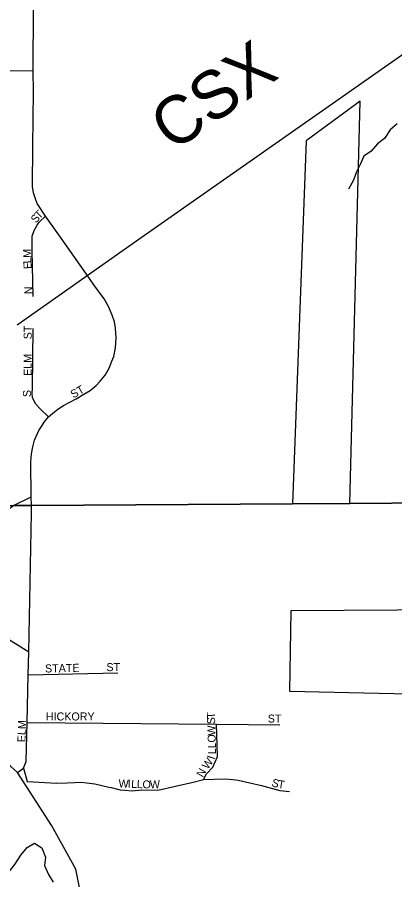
# Model space of a CAD drawing. Extents: x 1857828 to 2277390, y 930619 to 1324581.
# Drawn here: x 2091813 to 2094171, y 1190967 to 1196352 of the extents above; entities that cross this region are included whole.
import ezdxf

# ---------------------------------------------------------------- set-up
doc = ezdxf.new("R2010")
doc.units = 0
for name, color, linetype in [('GM_X_City_Street', 7, 'Continuous'), ('GM_X_City_Street_Text', 7, 'Continuous'), ('GM_X_Corporation', 7, 'Continuous'), ('GM_X_Minor_River', 7, 'Continuous'), ('GM_X_Rail_Line', 7, 'Continuous'), ('GM_X_Rail_Line_Text', 7, 'Continuous'), ('GM_X_State_Route', 7, 'Continuous'), ('GM_X_Township', 7, 'Continuous')]:
    doc.layers.add(name, color=color, linetype=linetype)

msp = doc.modelspace()

# ---------------------------------------------------------------- linework, layer by layer
at = {"layer": 'GM_X_City_Street'}
for points in [[(2091910.9, 1195547.8), (2091915.1, 1195889.3), (2091912.6, 1196016.9), (2091915.8, 1196803.5)], [(2088380.1, 1196032.2), (2088412.1, 1196032.9), (2091912.6, 1196016.9)], [(2091899.1, 1193358.5), (2091897.8, 1193576), (2091901.6, 1193626.8), (2091910.7, 1193669.3), (2091921.3, 1193711.7), (2091938.8, 1193752.7), (2091948.6, 1193772.4), (2091967.6, 1193804.2), (2091981.2, 1193823.2), (2092008.5, 1193856.5), (2092035.1, 1193880.8), (2092065.4, 1193905.1), (2092102.5, 1193928.6), (2092179.9, 1193970.3), (2092229.1, 1193999.1), (2092267.8, 1194021.8), (2092306.5, 1194053.7), (2092330.8, 1194080.2), (2092361.8, 1194117.4), (2092386.9, 1194162.1), (2092404.3, 1194205.3), (2092415.7, 1194233.4), (2092427, 1194288), (2092430.8, 1194351.7), (2092426.3, 1194410.8), (2092419.5, 1194450.2), (2092406.6, 1194491.9), (2092383.8, 1194545.8), (2092355, 1194593.5), (2092292.1, 1194681.5), (2092245.1, 1194749), (2092072.9, 1194994.7), (2091989.1, 1195110), (2091938, 1195190.3), (2091926.7, 1195218.7), (2091914.7, 1195256.9), (2091907.7, 1195294.9), (2091910.9, 1195547.8)], [(2091911.8, 1194608.2), (2091905.8, 1194894.9), (2091905.8, 1194953), (2091906.8, 1194985.1), (2091918.8, 1195020.1), (2091937.8, 1195055.2), (2091948.9, 1195072.3), (2091989.1, 1195110)], [(2092008.5, 1193856.5), (2091958.9, 1193905.6), (2091929.8, 1193937.6), (2091908.8, 1193976.7), (2091906.2, 1194005), (2091907.1, 1194035.6), (2091912.8, 1194409.5)], [(2091024.9, 1192502.2), (2091097.8, 1192638.7), (2091208.4, 1192810.4), (2091274.3, 1192911.6), (2091300.1, 1192946.9), (2091335.4, 1192979.8), (2091789.5, 1193303.9), (2091899.1, 1193358.5)], [(2091901.5, 1193255.9), (2091902.4, 1193304.6), (2091899.1, 1193358.5)], [(2090416.4, 1193251.2), (2090472.3, 1193234.9), (2090516.3, 1193216.7), (2090596.1, 1193176.2), (2091208.4, 1192810.4), (2091885.9, 1192389.3)], [(2091813.5, 1191637), (2091851.9, 1191663.9), (2091869.2, 1191706.1), (2091875, 1191948.1), (2091881.2, 1192245.8), (2091885.9, 1192389.3), (2091901.5, 1193255.9)], [(2091881.2, 1192245.8), (2092440.5, 1192259.8)], [(2091875, 1191948.1), (2093057.8, 1191938.5), (2093453.4, 1191934.6)], [(2092975.2, 1191592.9), (2092994.4, 1191629.3), (2093034.7, 1191669.7), (2093063.5, 1191736.9), (2093057.8, 1191938.5)], [(2091851.9, 1191663.9), (2091875, 1191581.3), (2092059.1, 1191569.4), (2092125.1, 1191573.1), (2092171.2, 1191574.9), (2092211.2, 1191576.8), (2092247.2, 1191572.6), (2092297.2, 1191566.4), (2092385.7, 1191545.4)], [(2092385.7, 1191545.4), (2092398.9, 1191542.3), (2092455.1, 1191529.6), (2092487.1, 1191527.5), (2092531.1, 1191523.3), (2092589.1, 1191529.1), (2092691, 1191527.6), (2092911.8, 1191577.5), (2092975.2, 1191592.9), (2093111.7, 1191597.1), (2093159.5, 1191592.9), (2093192.2, 1191589), (2093338.1, 1191556.4), (2093453.3, 1191523.7), (2093512.8, 1191518)]]:
    msp.add_lwpolyline(points, dxfattribs=at)
at = {"layer": 'GM_X_Corporation'}
msp.add_lwpolyline([(2093532.4, 1193313.9), (2093891.1, 1193316), (2093953.9, 1195828.2), (2093618.1, 1195581.6)], close=True, dxfattribs=at)
msp.add_lwpolyline([(2095187.7, 1192656.4), (2093520.8, 1192647.1), (2093513.9, 1192144.1), (2096864.5, 1192069.3)], dxfattribs=at)
at = {"layer": 'GM_X_Minor_River'}
for points in [[(2094185.8, 1195686.2), (2094141.8, 1195649.8), (2094106, 1195595.4), (2094064.1, 1195561.1), (2094024.2, 1195516.6), (2093978.3, 1195484.3), (2093954.4, 1195433.9), (2093932.6, 1195387.6), (2093912.8, 1195335.3), (2093883, 1195278.9)], [(2091656.6, 1190946.6), (2091708.6, 1190975), (2091756.5, 1191011.4), (2091798.4, 1191061.8), (2091834.2, 1191120.2), (2091874, 1191168.7), (2091920, 1191195), (2091966.3, 1191167.2), (2091988.6, 1191109), (2091982.8, 1191056.8), (2092007.2, 1191000.7), (2092037.5, 1190952.6)]]:
    msp.add_lwpolyline(points, dxfattribs=at)
at = {"layer": 'GM_X_Rail_Line'}
msp.add_lwpolyline([(2091811.9, 1194432.6), (2092565.9, 1194962.9), (2095178.5, 1196794.8), (2095750.4, 1197195.8), (2100222.6, 1200345.2), (2103018, 1202312.6), (2104149.3, 1203109.6), (2104981.2, 1203697.8), (2105546.5, 1204093.9), (2106602, 1204838.5), (2107580.9, 1205528), (2108130.1, 1205915.4), (2108436.9, 1206131.6), (2110085.9, 1207289.8), (2111448.8, 1208249.9), (2112024.2, 1208655.4), (2112805.7, 1209205.3), (2113702.7, 1209835.7), (2115701.5, 1211241.6)], dxfattribs=at)
at = {"layer": 'GM_X_State_Route'}
msp.add_lwpolyline([(2092382.8, 1190087.1), (2092377.6, 1190109.7), (2092324.2, 1190330.1), (2092266.2, 1190502.1), (2092227.9, 1190786.5), (2092177.9, 1191032.3), (2092028, 1191303.2), (2091813.5, 1191637), (2091773.2, 1191673.5), (2091297.8, 1192297.5), (2091224.9, 1192368.1), (2091024.9, 1192502.2)], dxfattribs=at)
at = {"layer": 'GM_X_Township'}
for points in [[(2095199.9, 1193326.2), (2093891.1, 1193316), (2093532.4, 1193313.9), (2091902.4, 1193304.6), (2091789.5, 1193303.9), (2089895.9, 1193293.1), (2089624.8, 1193291.5), (2088359, 1193293.8), (2086580.2, 1193297), (2086635.1, 1199603.8), (2086649.7, 1201278.7), (2086650.3, 1202446.4), (2086670.6, 1203677.2), (2086688.5, 1204764.7), (2086699, 1205398.9), (2086733.9, 1207517.4), (2086747.3, 1208327.6), (2086750.2, 1208539), (2086754.4, 1208841.7), (2086792.2, 1211070.7)], [(2099554.1, 1165974.3), (2091388, 1165958.3), (2088815.5, 1165953.2), (2086129.9, 1165947.8), (2086327.1, 1174394.5), (2086427.3, 1179814), (2086535.7, 1189395.6), (2086579.8, 1193278), (2086580.2, 1193297), (2088359, 1193293.8), (2089624.8, 1193291.5), (2089895.9, 1193293.1), (2091789.5, 1193303.9), (2091902.4, 1193304.6), (2093532.4, 1193313.9), (2093891.1, 1193316), (2095199.9, 1193326.2)]]:
    msp.add_lwpolyline(points, dxfattribs=at)

# ---------------------------------------------------------------- texts
at = {"layer": 'GM_X_City_Street_Text'}
for s, rotation, p in [('S', 50.1455, (2091930, 1195062.8)), ('T', 45.6568, (2091951.8, 1195089.1)), ('M', 91.6943, (2091900.2, 1194851.4)), ('L', 92.1777, (2091901.5, 1194816.4)), ('E', 92.1858, (2091902.9, 1194781.2)), ('N', 90, (2091907.3, 1194623.2)), ('ST', 90, (2091902.9, 1194341.6)), ('ELM', 90, (2091902.9, 1194112.8)), ('ST', 29.7432, (2092162.8, 1193971.4)), ('S', 90, (2091898.5, 1193980.8)), ('STATE', 1.3314, (2091986.8, 1192261)), ('ST', 0, (2092369.9, 1192269.8)), ('HICKORY', 0, (2091991.5, 1191961.8)), ('T', 91.749, (2093048.3, 1191973.9)), ('ST', 0, (2093377.5, 1191948.6)), ('ELM', 87.9557, (2091863.3, 1191825.1)), ('S', 91.7641, (2093049.4, 1191938.7)), ('W', 91.7658, (2093051.6, 1191868.3)), ('O', 91.7708, (2093053, 1191824.3)), ('L', 88.815, (2093053.4, 1191751.1)), ('L', 91.8522, (2093054.1, 1191789.2)), ('W', 54.2368, (2093003.1, 1191652.9)), ('I', 72.6969, (2093044.4, 1191715)), ('N', 61.3424, (2092972.3, 1191603)), ('W', 358.0662, (2092444.9, 1191543.8)), ('I', 358.0761, (2092502.1, 1191541.9)), ('L', 358.0599, (2092524, 1191541.1)), ('L', 358.0714, (2092559.2, 1191539.9)), ('O', 358.0544, (2092594.4, 1191538.7)), ('W', 2.0543, (2092642.2, 1191537.2)), ('S', 344.1409, (2093398.1, 1191552.1)), ('T', 350.8195, (2093438.2, 1191541.1))]:
    msp.add_text(s, height=50, rotation=rotation, dxfattribs=at).set_placement(p)
at = {"layer": 'GM_X_Rail_Line_Text'}
msp.add_text('CSX', height=299, rotation=35.0141, dxfattribs=at).set_placement((2092783.8, 1195506.9))

doc.saveas('drawing.dxf')
